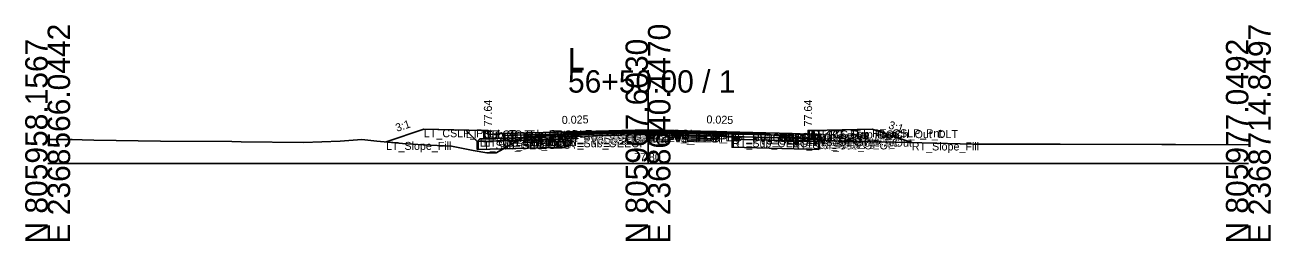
# Model space of a CAD drawing. Extents: x -26 to 8153, y -10 to 9520.
# Drawn here: x 4997.2 to 5152.8, y 4490.3 to 4517.3 of the extents above; entities that cross this region are included whole.
import ezdxf

# ---------------------------------------------------------------- set-up
doc = ezdxf.new("R2010")
doc.units = 0
for name, color, linetype in [('Exist CMT Pavement', 7, 'Continuous'), ('Exist Cross Section Cell', 7, 'Continuous'), ('Exist XS Center Line Elevation Label', 7, 'Continuous'), ('Exist XS Ground Line', 7, 'Continuous'), ('Prop CMT Conc Surface', 7, 'Continuous'), ('Prop CMT Concrete Structures', 7, 'Continuous'), ('Prop CMT Pvmt Course 1', 7, 'Continuous'), ('Prop CMT Pvmt Course 1 CG', 7, 'Continuous'), ('Prop CMT Pvmt Course 1 Wedge', 7, 'Continuous'), ('Prop CMT Pvmt Course 2', 7, 'Continuous'), ('Prop CMT Pvmt Course 2 Wedge', 7, 'Continuous'), ('Prop CMT Pvmt Course 3', 7, 'Continuous'), ('Prop CMT Pvmt Course 3 Wedge', 7, 'Continuous'), ('Prop CMT Pvmt Surface', 7, 'Continuous'), ('Prop CMT Pvmt Wedge Surface 1', 7, 'Continuous'), ('Prop CMT Pvmt Wedge Surface 2', 7, 'Continuous'), ('Prop CMT Pvmt Wedge Surface 3', 7, 'Continuous'), ('Prop CMT Shallow Undercut', 7, 'Continuous'), ('Prop CMT Shallow Undercut Boundary', 7, 'Continuous'), ('Prop CMT Slope Grass', 7, 'Continuous'), ('Prop CMT Subgrade Earthwork', 7, 'Continuous'), ('Prop XS Earthwork Shape', 7, 'Continuous'), ('Prop XS Hydro Elevations', 7, 'Continuous'), ('Prop XS SE Text', 7, 'Continuous'), ('Prop XS Side Slope Text', 7, 'Continuous'), ('Prop XS Subgrade Earthwork', 7, 'Continuous'), ('Scratch_Level_2', 7, 'Continuous'), ('Scratch_Level_6', 7, 'Continuous')]:
    doc.layers.add(name, color=color, linetype=linetype)

msp = doc.modelspace()

# ---------------------------------------------------------------- linework, layer by layer
at = {"layer": 'Exist CMT Pavement'}
for p, q in [((5064.64, 4503.6), (5071.9, 4503.74)), ((5071.9, 4503.74), (5074.8, 4503.8)), ((5074.8, 4503.8), (5082.51, 4503.74)), ((5082.51, 4503.74), (5085.51, 4503.73))]:
    msp.add_line(p, q, dxfattribs=at)
at = {"layer": 'Exist Cross Section Cell'}
for p, q in [((5075, 4500), (5075, 4511.67)), ((5000, 4500), (5075, 4500)), ((5075, 4500), (5150, 4500))]:
    msp.add_line(p, q, dxfattribs=at)
at = {"layer": 'Exist XS Ground Line'}
for p, q in [((5085.51, 4503.73), (5085.86, 4503.89)), ((5085.86, 4503.89), (5086.96, 4503.83)), ((5000, 4503), (5003.04, 4503)), ((5003.04, 4503), (5004.31, 4502.95)), ((5004.31, 4502.95), (5005.78, 4502.94)), ((5005.78, 4502.94), (5014.08, 4502.79)), ((5014.08, 4502.79), (5022.99, 4502.74)), ((5022.99, 4502.74), (5024.16, 4502.73)), ((5024.16, 4502.73), (5031.94, 4502.63)), ((5031.94, 4502.63), (5036.54, 4502.8)), ((5036.54, 4502.8), (5039.25, 4503.02)), ((5039.25, 4503.02), (5041.11, 4502.82)), ((5041.11, 4502.82), (5044.32, 4502.51)), ((5044.32, 4502.51), (5046.91, 4502.36)), ((5046.91, 4502.36), (5050.43, 4502.17)), ((5057.19, 4502), (5059.57, 4503.34)), ((5059.57, 4503.34), (5062.77, 4503.54)), ((5062.77, 4503.54), (5064.64, 4503.6)), ((5064.64, 4503.6), (5071.9, 4503.74)), ((5071.9, 4503.74), (5074.8, 4503.8)), ((5074.8, 4503.8), (5082.51, 4503.74)), ((5082.51, 4503.74), (5085.51, 4503.73)), ((5086.96, 4503.83), (5087.63, 4503.8)), ((5087.63, 4503.8), (5088.18, 4503.79)), ((5088.18, 4503.79), (5089.29, 4503.72)), ((5089.29, 4503.72), (5090.4, 4503.6)), ((5090.4, 4503.6), (5091.36, 4503.48)), ((5091.36, 4503.48), (5092.1, 4503.33)), ((5092.1, 4503.33), (5098.75, 4502.81)), ((5098.75, 4502.81), (5099.85, 4502.75)), ((5099.85, 4502.75), (5106, 4502.68)), ((5106, 4502.68), (5107.59, 4502.64)), ((5107.59, 4502.64), (5115.62, 4502.43)), ((5115.62, 4502.43), (5116.4, 4502.43)), ((5116.4, 4502.43), (5117.25, 4502.42)), ((5117.25, 4502.42), (5126.51, 4502.42)), ((5126.51, 4502.42), (5139.2, 4502.4)), ((5139.2, 4502.4), (5140.88, 4502.37)), ((5140.88, 4502.37), (5150, 4502.33)), ((5050.43, 4502.17), (5053.15, 4501.64)), ((5053.15, 4501.64), (5054.87, 4501.35)), ((5054.87, 4501.35), (5056.01, 4501.34)), ((5056.01, 4501.34), (5057.19, 4502))]:
    msp.add_line(p, q, dxfattribs=at)
at = {"layer": 'Prop CMT Conc Surface'}
for points in [[(5055, 4503.64), (5055, 4504.14), (5054.5, 4504.14)], [(5095, 4503.64), (5095, 4504.14), (5095.5, 4504.14)], [(5057, 4503.77), (5055, 4503.64)], [(5093, 4503.77), (5095, 4503.64)]]:
    msp.add_lwpolyline(points, dxfattribs=at)
at = {"layer": 'Prop CMT Concrete Structures'}
for points in [[(5057, 4503.77), (5055, 4503.64), (5055, 4504.14), (5054.5, 4504.14)], [(5054.5, 4504.14), (5054.5, 4503.12), (5057, 4503.18)], [(5093, 4503.77), (5095, 4503.64), (5095, 4504.14), (5095.5, 4504.14)], [(5095.5, 4504.14), (5095.5, 4503.12), (5093, 4503.18)], [(5057, 4503.18), (5057, 4503.77)], [(5093, 4503.18), (5093, 4503.77)]]:
    msp.add_lwpolyline(points, dxfattribs=at)
at = {"layer": 'Prop CMT Pvmt Course 1'}
for points in [[(5075, 4504.22), (5057, 4503.77)], [(5064.64, 4503.83), (5075, 4504.09)], [(5075, 4503.97), (5075, 4504.22)], [(5075, 4504.22), (5093, 4503.77)], [(5075, 4503.97), (5075, 4504.22)], [(5075, 4504.09), (5075, 4503.97), (5075, 4503.97)], [(5085.51, 4503.83), (5075, 4504.09)], [(5075, 4504.09), (5075, 4503.97), (5075, 4503.97)], [(5057, 4503.77), (5057, 4503.52)], [(5057, 4503.52), (5064.64, 4503.71)], [(5064.64, 4503.71), (5064.64, 4503.83)], [(5085.51, 4503.7), (5085.51, 4503.83)], [(5093, 4503.52), (5085.51, 4503.7)], [(5093, 4503.77), (5093, 4503.52)]]:
    msp.add_lwpolyline(points, dxfattribs=at)
at = {"layer": 'Prop CMT Pvmt Course 1 CG'}
for points in [[(5057, 4503.18), (5054, 4503.11), (5053.66, 4502.77)], [(5053.66, 4502.77), (5057, 4502.85)], [(5057, 4502.85), (5057, 4503.18)], [(5093, 4503.18), (5096, 4503.11), (5096.34, 4502.77)], [(5093, 4502.85), (5093, 4503.18)], [(5096.34, 4502.77), (5093, 4502.85)]]:
    msp.add_lwpolyline(points, dxfattribs=at)
at = {"layer": 'Prop CMT Pvmt Course 1 Wedge'}
for points in [[(5075, 4504.09), (5064.64, 4503.83)], [(5075, 4504.09), (5085.51, 4503.83)]]:
    msp.add_lwpolyline(points, dxfattribs=at)
at = {"layer": 'Prop CMT Pvmt Course 2'}
for points in [[(5064.64, 4503.71), (5057, 4503.52)], [(5057, 4503.52), (5057, 4503.19)], [(5057, 4503.19), (5064.64, 4503.38)], [(5064.64, 4503.38), (5064.64, 4503.71)], [(5085.51, 4503.37), (5085.51, 4503.7)], [(5085.51, 4503.7), (5093, 4503.52)], [(5093, 4503.19), (5085.51, 4503.37)], [(5093, 4503.52), (5093, 4503.19)]]:
    msp.add_lwpolyline(points, dxfattribs=at)
at = {"layer": 'Prop CMT Pvmt Course 2 Wedge'}
for points in [[(5075, 4503.97), (5064.64, 4503.71)], [(5075, 4503.97), (5085.51, 4503.7)]]:
    msp.add_lwpolyline(points, dxfattribs=at)
at = {"layer": 'Prop CMT Pvmt Course 3'}
for points in [[(5064.64, 4503.38), (5057, 4503.19)], [(5057, 4503.19), (5057, 4502.85)], [(5057, 4502.85), (5064.64, 4503.04)], [(5064.64, 4503.04), (5064.64, 4503.38)], [(5085.51, 4503.37), (5093, 4503.19)], [(5085.51, 4503.04), (5085.51, 4503.37)], [(5093, 4502.85), (5085.51, 4503.04)], [(5093, 4503.19), (5093, 4502.85)]]:
    msp.add_lwpolyline(points, dxfattribs=at)
at = {"layer": 'Prop CMT Pvmt Course 3 Wedge'}
for points in [[(5075, 4503.64), (5064.64, 4503.38)], [(5075, 4503.64), (5085.51, 4503.37)]]:
    msp.add_lwpolyline(points, dxfattribs=at)
at = {"layer": 'Prop CMT Pvmt Surface'}
for points in [[(5075, 4504.22), (5057, 4503.77)], [(5075, 4504.22), (5093, 4503.77)]]:
    msp.add_lwpolyline(points, dxfattribs=at)
at = {"layer": 'Prop CMT Pvmt Wedge Surface 1'}
for points in [[(5075, 4504.09), (5064.64, 4503.83)], [(5075, 4504.09), (5085.51, 4503.83)], [(5057, 4503.52), (5057, 4503.77)], [(5064.64, 4503.71), (5057, 4503.52)], [(5064.64, 4503.83), (5064.64, 4503.71)], [(5085.51, 4503.83), (5085.51, 4503.7)], [(5085.51, 4503.7), (5093, 4503.52)], [(5093, 4503.52), (5093, 4503.77)]]:
    msp.add_lwpolyline(points, dxfattribs=at)
at = {"layer": 'Prop CMT Pvmt Wedge Surface 2'}
for points in [[(5075, 4503.97), (5057, 4503.52)], [(5075, 4503.97), (5093, 4503.52)], [(5057, 4503.52), (5057, 4503.77)], [(5093, 4503.52), (5093, 4503.77)]]:
    msp.add_lwpolyline(points, dxfattribs=at)
at = {"layer": 'Prop CMT Pvmt Wedge Surface 3'}
for points in [[(5057, 4503.19), (5057, 4503.77)], [(5075, 4503.64), (5057, 4503.19)], [(5075, 4503.64), (5093, 4503.19)], [(5093, 4503.19), (5093, 4503.77)]]:
    msp.add_lwpolyline(points, dxfattribs=at)
at = {"layer": 'Prop CMT Shallow Undercut'}
for p, q in [((5096.34, 4502.77), (5085.51, 4503.04)), ((5085.51, 4503.04), (5085.51, 4502.04)), ((5096.34, 4501.77), (5096.34, 4502.77)), ((5085.51, 4502.04), (5096.34, 4501.77))]:
    msp.add_line(p, q, dxfattribs=at)
msp.add_lwpolyline([(5056.93, 4501.85), (5057.19, 4502), (5058.8, 4502.9), (5064.64, 4503.04), (5064.64, 4502.04)], close=True, dxfattribs=at)
at = {"layer": 'Prop CMT Shallow Undercut Boundary'}
for p, q in [((5053.66, 4502.77), (5053.66, 4501.77)), ((5064.64, 4503.04), (5064.64, 4502.04)), ((5085.51, 4503.04), (5085.51, 4502.04)), ((5096.34, 4502.77), (5096.34, 4501.77)), ((5053.66, 4501.77), (5064.64, 4502.04)), ((5096.34, 4501.77), (5085.51, 4502.04))]:
    msp.add_line(p, q, dxfattribs=at)
at = {"layer": 'Prop CMT Slope Grass'}
for points in [[(5054.5, 4504.14), (5047, 4504.29), (5042.27, 4502.71)], [(5095.5, 4504.14), (5103, 4504.29), (5107.96, 4502.64)]]:
    msp.add_lwpolyline(points, dxfattribs=at)
at = {"layer": 'Prop CMT Subgrade Earthwork'}
for points in [[(5057, 4502.85), (5053.66, 4502.77), (5052.25, 4504.18)], [(5093, 4502.85), (5096.34, 4502.77), (5097.75, 4504.18)], [(5064.64, 4503.04), (5057, 4502.85)], [(5064.64, 4503.04), (5064.65, 4503.6)], [(5085.51, 4503.04), (5085.5, 4503.73)], [(5085.51, 4503.04), (5093, 4502.85)]]:
    msp.add_lwpolyline(points, dxfattribs=at)
at = {"layer": 'Prop XS Earthwork Shape'}
for points in [[(5053.66, 4502.77), (5053.66, 4501.77), (5056.93, 4501.85), (5056.01, 4501.34), (5054.87, 4501.35), (5053.15, 4501.64), (5050.43, 4502.17), (5046.91, 4502.36), (5044.32, 4502.51), (5042.27, 4502.71), (5047, 4504.29), (5052.25, 4504.18)], [(5087.63, 4503.8), (5088.18, 4503.79), (5089.29, 4503.72), (5090.4, 4503.6), (5091.36, 4503.48), (5092.1, 4503.33), (5096.55, 4502.98), (5096.34, 4502.77), (5093, 4502.85), (5085.51, 4503.04), (5085.5, 4503.73), (5085.51, 4503.73), (5085.86, 4503.89), (5086.96, 4503.83)], [(5096.55, 4502.98), (5097.75, 4504.18), (5103, 4504.29), (5107.96, 4502.64), (5107.59, 4502.64), (5106, 4502.68), (5099.85, 4502.75), (5098.75, 4502.81)], [(5053.66, 4502.77), (5053.66, 4501.77), (5056.93, 4501.85), (5057.19, 4502), (5058.8, 4502.9), (5057, 4502.85)], [(5056.93, 4501.85), (5057.19, 4502), (5058.8, 4502.9), (5064.64, 4503.04), (5064.64, 4502.04)], [(5058.8, 4502.9), (5059.57, 4503.34), (5062.77, 4503.54), (5064.64, 4503.6), (5064.65, 4503.6), (5064.64, 4503.04)], [(5085.51, 4503.04), (5093, 4502.85), (5096.34, 4502.77), (5096.34, 4501.77), (5085.51, 4502.04)]]:
    msp.add_lwpolyline(points, close=True, dxfattribs=at)
at = {"layer": 'Prop XS Subgrade Earthwork'}
for p, q in [((5053.66, 4502.77), (5064.64, 4503.04)), ((5085.51, 4503.04), (5096.34, 4502.77))]:
    msp.add_line(p, q, dxfattribs=at)
at = {"layer": 'Scratch_Level_6'}
for p, q in [((5096.34, 4502.77), (5085.51, 4503.04)), ((5085.51, 4503.04), (5085.51, 4502.04)), ((5096.34, 4501.77), (5096.34, 4502.77)), ((5085.51, 4502.04), (5096.34, 4501.77))]:
    msp.add_line(p, q, dxfattribs=at)
msp.add_lwpolyline([(5056.93, 4501.85), (5057.19, 4502), (5058.8, 4502.9), (5064.64, 4503.04), (5064.64, 4502.04)], close=True, dxfattribs=at)

# ---------------------------------------------------------------- texts
at = {"layer": 'Exist Cross Section Cell'}
for s, p in [('E 2368566.0442', (5002.8, 4490)), ('E 2368640.4470', (5077.8, 4490)), ('E 2368714.8497', (5152.8, 4490)), ('N 805958.1567', (5000, 4490)), ('N 805967.6030', (5075, 4490)), ('N 805977.0492', (5150, 4490))]:
    msp.add_text(s, height=2.8, rotation=90, dxfattribs=at).set_placement(p)
for s, p in [('L', (5065, 4511.67)), ('56+50.00 / 1', (5065, 4508.87))]:
    msp.add_text(s, height=2.8, dxfattribs=at).set_placement(p)
at = {"layer": 'Exist XS Center Line Elevation Label'}
msp.add_text('77.80', height=1, dxfattribs=at).set_placement((5073.25, 4500.3))
at = {"layer": 'Prop XS Hydro Elevations'}
for p in [(5055.5, 4504.64), (5095.5, 4504.64)]:
    msp.add_text('77.64', height=1, rotation=90, dxfattribs=at).set_placement(p)
at = {"layer": 'Prop XS SE Text'}
for rotation, p in [(1.4321, (5064.24, 4504.95)), (358.5679, (5082.29, 4505.03))]:
    msp.add_text('0.025', height=1, rotation=rotation, dxfattribs=at).set_placement(p)
at = {"layer": 'Prop XS Side Slope Text'}
for rotation, p in [(18.4349, (5043.64, 4503.96)), (341.5651, (5104.96, 4504.42))]:
    msp.add_text('3:1', height=1, rotation=rotation, dxfattribs=at).set_placement(p)
at = {"layer": 'Scratch_Level_2'}
for s, p in [('LT_CSLP_Pnt', (5047, 4503.29)), ('LT_Sub_Trench_Out_DLT', (5052.25, 4503.18)), ('LT_CG_Top_BOC', (5054.5, 4503.14)), ('LT_CG_Top_Face', (5055, 4503.14)), ('PV1_PGL', (5075, 4503.22)), ('RT_PV1_IEEOP', (5075, 4503.09)), ('LT_PV1_IEEOP', (5075, 4503.09)), ('RT_PV2_IEEOP', (5075, 4502.97)), ('LT_PV2_IEEOP', (5075, 4502.97)), ('PV2_PGL', (5075, 4502.97)), ('RT_CG_Top_Face', (5095, 4503.14)), ('RT_CG_Top_BOC', (5095.5, 4503.14)), ('RT_Sub_Trench_Out_DLT', (5097.75, 4503.18)), ('RT_CSLP_Pnt', (5103, 4503.29)), ('LT_Slope_Fill', (5042.27, 4501.71)), ('LT_Sub_OEOP', (5053.66, 4501.77)), ('LT_CG1_Shelf_Out', (5054, 4502.11)), ('LT_CG_Bot_BOC', (5054.5, 4502.12)), ('LT_CG_Top_Gut', (5055, 4502.64)), ('LT_PV1_OEOT', (5057, 4502.77)), ('LT_PV2_OEOT', (5057, 4502.52)), ('LT_PV3_OEOT', (5057, 4502.19)), ('LT_CG_Bot_IE', (5057, 4502.18)), ('LT_Sub_OEOT', (5057, 4501.85)), ('LT_PV1_OEEOP', (5064.64, 4502.83)), ('LT_PV2_OEEOP', (5064.64, 4502.71)), ('LT_PV_OEEOP_EG', (5064.64, 4502.6)), ('LT_PV3_OEEOP', (5064.64, 4502.38)), ('LT_Sub_OEEOP', (5064.64, 4502.04)), ('LT_PV_Sub_Tie_Out', (5064.65, 4502.6)), ('RT_PV_IEEOP_EG', (5075, 4502.8)), ('LT_PV_IEEOP_EG', (5075, 4502.8)), ('RT_PV3_IEEOP', (5075, 4502.64)), ('LT_PV3_IEEOP', (5075, 4502.64)), ('RT_PV_Sub_Tie_Out', (5085.5, 4502.73)), ('RT_PV1_OEEOP', (5085.51, 4502.83)), ('RT_PV_OEEOP_EG', (5085.51, 4502.73)), ('RT_PV2_OEEOP', (5085.51, 4502.7)), ('RT_PV3_OEEOP', (5085.51, 4502.37)), ('RT_Sub_OEEOP', (5085.51, 4502.04)), ('RT_PV1_OEOT', (5093, 4502.77)), ('RT_PV2_OEOT', (5093, 4502.52)), ('RT_PV3_OEOT', (5093, 4502.19)), ('RT_CG_Bot_IE', (5093, 4502.18)), ('RT_Sub_OEOT', (5093, 4501.85)), ('RT_CG_Top_Gut', (5095, 4502.64)), ('RT_CG_Bot_BOC', (5095.5, 4502.12)), ('RT_CG1_Shelf_Out', (5096, 4502.11)), ('RT_Sub_OEOP', (5096.34, 4501.77)), ('RT_Slope_Fill', (5107.96, 4501.64))]:
    msp.add_text(s, height=1, dxfattribs=at).set_placement(p)

doc.saveas('drawing.dxf')
